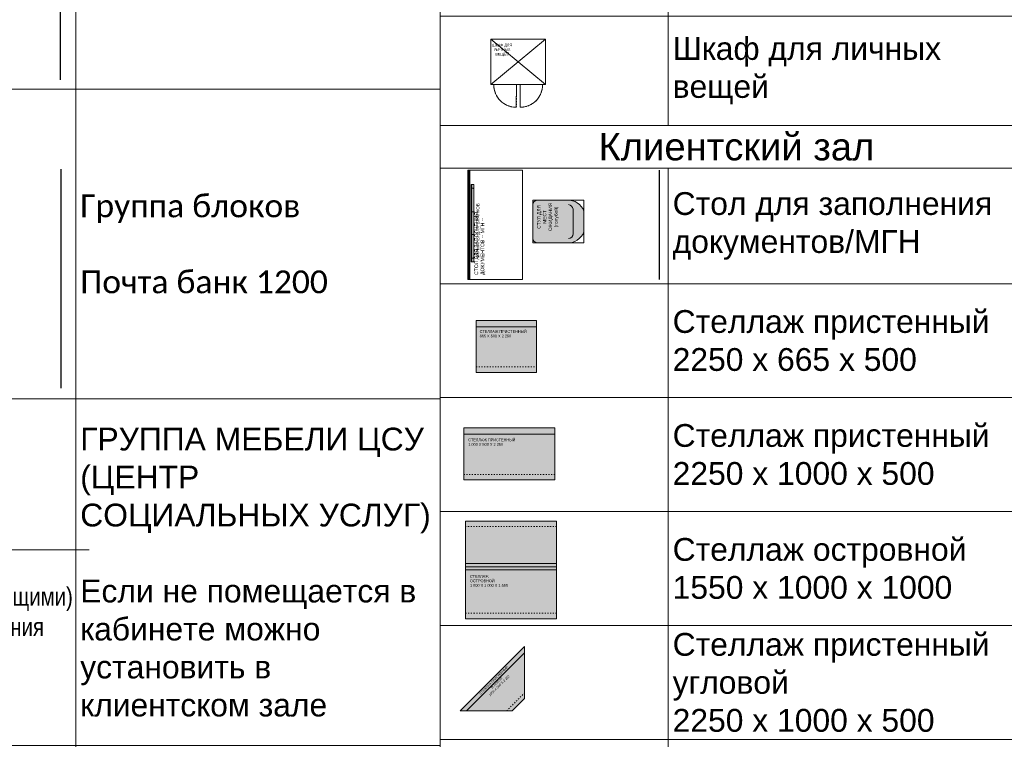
# Model space of a CAD drawing. Header units: millimetres. Extents: x -714384 to 30604203, y -92609 to 65084.
# Tile 458 of 656: x -70619 to -59816, y -47858 to -39964. Entities that reach past the tile are written whole.
import ezdxf
from ezdxf import colors
from ezdxf.entities.mleader import LeaderData, LeaderLine
from ezdxf.math import Vec2, Vec3

# ---------------------------------------------------------------- set-up
doc = ezdxf.new("R2010")
doc.units = ezdxf.units.MM
doc.linetypes.add('ACAD_ISO03W100', pattern=[30, 12, -18])
doc.layers.get('0').update_dxf_attribs({"lineweight": 0})
doc.layers.get('Defpoints').update_dxf_attribs({"color": 30})
doc.layers.add('06_АР_Мебель', color=4, linetype='Continuous', lineweight=9)
doc.layers.add('17_АР_Текст', color=235, linetype='Continuous', lineweight=0)
doc.layers.add('1. ПОДЛОЖКА', color=7, linetype='Continuous', lineweight=0, true_color=0x9b9292)
doc.styles.add('_ТЕКСТОВЫЙ', font='arial.ttf', dxfattribs={"width": 0.8})
doc.styles.add('HVAC_AEP', font='arial.ttf')
doc.styles.get("Standard").update_dxf_attribs({"font": 'arial.ttf'})

# ---------------------------------------------------------------- blocks, each defined once
blk = doc.blocks.new('*T195')
at = {"color": 0, "linetype": 'ByBlock', "lineweight": -2, "transparency": 16777216}
for p, q in [((0, 0), (8500, 0)), ((0, 0), (0, -27939.33333333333)), ((8500, 0), (8500, -27939.33333333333)), ((0, -469.6666666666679), (8500, -469.6666666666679)), ((4500, -469.6666666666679), (4500, -27939.33333333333)), ((0, -4969.666666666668), (8500, -4969.666666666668)), ((0, -9469.666666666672), (8500, -9469.666666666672)), ((0, -13269.66666666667), (8500, -13269.66666666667)), ((0, -16669.66666666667), (8500, -16669.66666666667)), ((0, -20469.66666666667), (8500, -20469.66666666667)), ((0, -24269.66666666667), (8500, -24269.66666666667)), ((0, -26370.40563892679), (8500, -26370.40563892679)), ((0, -27939.33333333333), (8500, -27939.33333333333))]:
    blk.add_line(p, q, dxfattribs=at)
at = {"color": 0, "lineweight": 15, "transparency": 16777216, "style": 'HVAC_AEP'}
for s, insert, char_height, width, attachment_point in [('{\\H0.83333x;\\C256;Готовые блоки (Барьеры, АРМ, Почтальоны)}', (4250, -234.8333333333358), 300, 8497, 5), ('{\\fCalibri|b0|i0|c204|p34;\\C256;Группа блоков 1200\\P\\PПо невозможности разместить стандартный барьер для приёма посылок, применить откидную столешницу для МГН}', (4550, -2719.666666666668), 250, 3900, 4), ('{\\fCalibri|b0|i0|c204|p34;\\C256;Группа блоков 1400\\P\\PПо невозможности разместить стандартный барьер для приёма посылок, применить откидную столешницу для МГН}', (4550, -7219.666666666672), 250, 3900, 4), ('{\\fCalibri|b0|i0|c204|p34;\\C256;Группа блоков \\P\\PПочта банк 1400}', (4550, -11369.66666666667), 250, 3900, 4), ('{\\fCalibri|b0|i0|c204|p34;\\C256;Группа блоков \\P\\PПочта банк 1200}', (4550, -14969.66666666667), 250, 3900, 4), ('{\\C256;ГРУППА МЕБЕЛИ ЦСУ (ЦЕНТР СОЦИАЛЬНЫХ УСЛУГ)\\P\\PЕсли не помещается в кабинете можно установить в клиентском зале }', (4550, -18569.66666666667), 250, 3900, 4), ('{\\C256;ГРУППА МЕБЕЛИ ЦСУ (ЦЕНТР СОЦИАЛЬНЫХ УСЛУГ)\\P\\P\\fCalibri|b0|i0|c204|p34;Если нет места на стол 1400 ставим выноску на стол МГН 1200}', (4550, -22369.66666666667), 250, 3900, 4), ('Группа блоков АРМ\\P^JНАЧ.ОПС^JСортировщик', (4550, -25320.03615279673), 250, 3900, 4), ('{\\fCalibri|b0|i0|c204|p34;\\C256;Группа блоков \\P\\PПочтальоны}', (4550, -27154.86948613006), 250, 3900, 4)]:
    blk.add_mtext(s, dxfattribs=dict(at, insert=insert, char_height=char_height, width=width, attachment_point=attachment_point))
blk = doc.blocks.new('*U1374')
at = {"layer": 'Defpoints', "color": 251}
blk.add_line((1200.000000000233, -1499.999999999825), (0, -1499.999999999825), dxfattribs=at)
blk = doc.blocks.new('*U1373')
at = {"layer": 'Defpoints', "color": 251}
blk.add_line((1200.000000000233, -1499.999999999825), (0, -1499.999999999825), dxfattribs=at)
blk = doc.blocks.new('*U1372')
at = {"layer": 'Defpoints', "color": 251}
blk.add_line((1200.000000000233, -1499.999999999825), (0, -1499.999999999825), dxfattribs=at)
blk = doc.blocks.new('_Dot')
at = {"color": 0, "linetype": 'ByBlock', "lineweight": -2}
blk.add_line((-0.5, 0), (-1, 0), dxfattribs=at)
at = {"color": 0, "linetype": 'ByBlock', "const_width": 0.5}
blk.add_lwpolyline([(-0.25, 0, 1), (0.25, 0, 1)], format="xyb", close=True, dxfattribs=at)
blk = doc.blocks.new('*T196')
at = {"color": 0, "linetype": 'ByBlock', "lineweight": -2, "transparency": 16777216}
for p, q in [((0, 0), (6500, 0)), ((0, 0), (0, -13669.66666666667)), ((6500, 0), (6500, -13669.66666666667)), ((0, -469.6666666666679), (6500, -469.6666666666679)), ((2500, -469.6666666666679), (2500, -13669.66666666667)), ((0, -1669.666666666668), (6500, -1669.666666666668)), ((0, -2869.666666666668), (6500, -2869.666666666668)), ((0, -4069.666666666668), (6500, -4069.666666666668)), ((0, -5269.666666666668), (6500, -5269.666666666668)), ((0, -6469.666666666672), (6500, -6469.666666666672)), ((0, -7669.666666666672), (6500, -7669.666666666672)), ((0, -8869.666666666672), (6500, -8869.666666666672)), ((0, -10069.66666666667), (6500, -10069.66666666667)), ((0, -11269.66666666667), (6500, -11269.66666666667)), ((0, -12469.66666666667), (6500, -12469.66666666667)), ((0, -13669.66666666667), (6500, -13669.66666666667))]:
    blk.add_line(p, q, dxfattribs=at)
at = {"color": 0, "lineweight": 15, "transparency": 16777216, "style": 'HVAC_AEP'}
for s, insert, char_height, width, attachment_point in [('Хранение (стеллажи, шкафы)', (3250, -234.8333333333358), 300, 6497, 5), ('Стеллаж 400мм', (2550, -1069.666666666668), 250, 3900, 4), ('Стеллаж 600мм', (2550, -2269.666666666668), 250, 3900, 4), ('Стеллаж для^Jрозницы 400мм', (2550, -3469.666666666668), 250, 3900, 4), ('Стеллаж для^Jрозницы 600мм', (2550, -4669.666666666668), 250, 3900, 4), ('Шкаф ТМЦ', (2550, -5869.666666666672), 250, 3900, 4), ('Шкаф для розницы', (2550, -7069.666666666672), 250, 3900, 4), ('Шкаф Архива', (2550, -8269.666666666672), 250, 3900, 4), ('Сейф', (2550, -9469.666666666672), 250, 3900, 4), ('Шкаф уборочного^Jинвентаря', (2550, -10669.66666666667), 250, 3900, 4), ('Шкаф для одежды', (2550, -11869.66666666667), 250, 3900, 4), ('Шкаф для личных^Jвещей', (2550, -13069.66666666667), 250, 3900, 4)]:
    blk.add_mtext(s, dxfattribs=dict(at, insert=insert, char_height=char_height, width=width, attachment_point=attachment_point))
blk = doc.blocks.new('Шкаф для личных вещей')
at = {"layer": '06_АР_Мебель'}
for p, q in [((0, 0), (600, 0)), ((0, 0), (0, -500)), ((600, -500), (0, 0)), ((0, -500), (600, 0)), ((600, 0), (600, -500)), ((0, -500), (600, -500))]:
    blk.add_line(p, q, dxfattribs=at)
at = {"layer": '06_АР_Мебель', "linetype": 'ACAD_ISO03W100'}
for points in [[(280, -500), (280, -748, -0.4177431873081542), (32, -500, -1)], [(320, -500), (320, -748, 0.4177431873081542), (568, -500, 1)]]:
    blk.add_lwpolyline(points, format="xyb", dxfattribs=at)
at = {"layer": '1. ПОДЛОЖКА'}
blk.add_lwpolyline([(0, 0), (600, 0), (600, -500), (0, -500)], close=True, dxfattribs=at)
for points in [[(280, -500), (278.5164660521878, -748.0044639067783, -0.414213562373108), (31.99553609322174, -501.4835339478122)], [(320, -500), (321.4835339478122, -748.0044639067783, 0.414213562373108), (568.0044639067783, -501.4835339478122)]]:
    blk.add_lwpolyline(points, format="xyb", dxfattribs=at)
at = {"flags": 1}
for tag, p in [('ДОП_ИНФОРМАЦИЯ', (221.6539056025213, 24.29836034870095)), ('КОД_ОБОРУДОВАНИЯ', (221.6539056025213, 76.45293890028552)), ('ДОГОВОР', (605.968367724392, -35.61362288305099))]:
    blk.add_attdef(tag, p, '', height=25, dxfattribs=at)
at = {"layer": '06_АР_Мебель', "insert": (124.9632838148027, -120.4038753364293), "char_height": 30, "attachment_point": 5, "rotation": 0.7714526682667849}
blk.add_mtext_dynamic_manual_height_columns('{\\C7;ШКАФ ДЛЯ ЛИЧНЫХ ВЕЩЕЙ}', width=258, gutter_width=12.5, heights=[0], dxfattribs=at)
blk = doc.blocks.new('*T197')
at = {"color": 0, "linetype": 'ByBlock', "lineweight": -2, "transparency": 16777216}
for p, q in [((0, 0), (6500, 0)), ((0, 0), (0, -14269.66666666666)), ((6500, 0), (6500, -14269.66666666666)), ((0, -469.6666666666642), (6500, -469.6666666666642)), ((2500, -469.6666666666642), (2500, -14269.66666666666)), ((0, -1735.196452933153), (6500, -1735.196452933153)), ((0, -2985.196452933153), (6500, -2985.196452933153)), ((0, -4235.196452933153), (6500, -4235.196452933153)), ((0, -5485.196452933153), (6500, -5485.196452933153)), ((0, -6735.196452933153), (6500, -6735.196452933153)), ((0, -7985.196452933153), (6500, -7985.196452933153)), ((0, -9235.196452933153), (6500, -9235.196452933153)), ((0, -10335.19645293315), (6500, -10335.19645293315)), ((0, -11435.19645293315), (6500, -11435.19645293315)), ((0, -12535.19645293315), (6500, -12535.19645293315)), ((0, -14269.66666666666), (6500, -14269.66666666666))]:
    blk.add_line(p, q, dxfattribs=at)
at = {"color": 0, "lineweight": 15, "transparency": 16777216, "style": 'HVAC_AEP'}
for s, insert, char_height, width, attachment_point in [('Клиентский зал', (3250, -234.8333333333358), 300, 6497, 5), ('Стол для заполнения^Jдокументов/МГН', (2550, -1102.431559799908), 250, 3900, 4), ('Стеллаж пристенный^J2250 х 665 х 500', (2550, -2360.196452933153), 250, 3900, 4), ('Стеллаж пристенный^J2250 х 1000 х 500', (2550, -3610.196452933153), 250, 3900, 4), ('Стеллаж островной^J1550 х 1000 х 1000', (2550, -4860.196452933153), 250, 3900, 4), ('Стеллаж пристенный^Jугловой^J2250 х 1000 х 500', (2550, -6110.196452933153), 250, 3900, 4), ('Стул для мест^Jожидания (голубой)', (2550, -7360.196452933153), 250, 3900, 4), ('Рекламно^Jинформационный^Jстенд А3', (2550, -8610.196452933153), 250, 3900, 4), ('Информационный^Jстенд А4', (2550, -9785.196452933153), 250, 3900, 4), ('Стойка поворотная^Jдля ГЖП', (2550, -10885.19645293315), 250, 3900, 4), ('Стойка поворотная^Jдля открыток', (2550, -11985.19645293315), 250, 3900, 4), ('Банкомат', (2550, -13402.4315597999), 250, 3900, 4)]:
    blk.add_mtext(s, dxfattribs=dict(at, insert=insert, char_height=char_height, width=width, attachment_point=attachment_point))
blk = doc.blocks.new('Стол для заполнения документов МГН')
at = {"layer": '06_АР_Мебель'}
h = blk.add_hatch(dxfattribs=at)
h.set_pattern_fill('ANSI31', color=256, scale=2)
h.set_pattern_definition([(45, (-33302.09364136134, -20556.41142587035), (-4.490128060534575, 4.490128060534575), [])])
h.paths.add_polyline_path([(1200, 0), (0, 0), (0, -22), (1200, -22)])
for p, q in [((0, 0), (1200, 0)), ((0, -600), (0, 0)), ((1200, 0), (1200, -600)), ((0, -22), (1200, -22)), ((1200, -600), (0, -600))]:
    blk.add_line(p, q, dxfattribs=at)
at = {"flags": 1}
for tag, p in [('КОД_ОБОРУДОВАНИЯ', (787.7301813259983, 100.9926651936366)), ('ДОП_ИНФОРМАЦИЯ', (787.7301813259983, 48.83808664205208)), ('ДОГОВОР', (867.3570370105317, 9.988788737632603))]:
    blk.add_attdef(tag, p, '', height=25, dxfattribs=at)
at = {"layer": '06_АР_Мебель', "insert": (50, -72), "char_height": 40, "attachment_point": 1}
blk.add_mtext_dynamic_manual_height_columns('{\\C0;СТОЛ ДЛЯ ЗАПОЛНЕНИЯ ДОКУМЕНТОВ -- МГН --}', width=800.0000000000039, gutter_width=12.5, heights=[0], dxfattribs=at)
blk = doc.blocks.new('Стул для клиентов голубой')
at = {"layer": '06_АР_Мебель', "transparency": 33554508}
h = blk.add_hatch(color=162, dxfattribs=at)
h.dxf.hatch_style = 1
edge = h.paths.add_edge_path()
edge.add_arc((-184.8229429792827, 509.8229429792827), 50.17736940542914, 90.20217562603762, 179.7978243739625, ccw=False)
edge.add_line((-185, 560), (185, 560))
edge.add_arc((185, 510), 50, 0, 90, ccw=False)
edge.add_line((235, 510), (235, 182.9367912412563))
edge.add_arc((44.7973054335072, 176.8368820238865), 190.3004832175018, -68.31833268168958, 1.8368788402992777, ccw=False)
edge.add_line((115.1037138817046, 0), (-115.1037138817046, 0))
edge.add_arc((-44.15573395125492, 177.4081137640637), 191.0687171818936, 177.2225499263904, 248.2028407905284, ccw=False)
edge.add_line((-235, 186.6666666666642), (-235, 510))
at = {"layer": '06_АР_Мебель'}
for points in [[(-235, 510, -0.4121480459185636), (-185, 560), (185, 560, -0.4142135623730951), (235, 510), (235, 182.9367912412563, -0.316043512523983), (115.1037138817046, 0), (-115.1037138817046, 0, -0.3200077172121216), (-235, 186.6666666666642), (-235, 510)], [(185, 169.4350291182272, -0.3159935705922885), (135, 119.4350291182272), (-135, 119.4350291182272, -0.4142135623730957), (-185, 169.4350291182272, -0.9999999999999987)]]:
    blk.add_lwpolyline(points, format="xyb", dxfattribs=at)
at = {"layer": '1. ПОДЛОЖКА'}
blk.add_lwpolyline([(-234.5071366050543, 560), (234.5071366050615, 560), (234.0142732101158, 0), (-235, 0)], close=True, dxfattribs=at)
at = {"flags": 1}
for tag, p in [('КОД_ОБОРУДОВАНИЯ', (-151.0489313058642, 707.3317879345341)), ('ДОП_ИНФОРМАЦИЯ', (-117.4157130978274, 655.1772093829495)), ('ДОГОВОР', (63.66156064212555, 602.079197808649))]:
    blk.add_attdef(tag, p, '', height=25, dxfattribs=at)
at = {"layer": '06_АР_Мебель', "insert": (49.8404815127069, 395.1068439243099), "char_height": 37.5, "attachment_point": 5}
blk.add_mtext_dynamic_manual_height_columns('{\\C7;СТУЛ ДЛЯ\\PМЕСТ ОЖИДАНИЯ\\P(голубой)}', width=348.4047053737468, gutter_width=12.5, heights=[353.238243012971], dxfattribs=at)
blk = doc.blocks.new('Карманы для бланков')
at = {"layer": '06_АР_Мебель'}
h = blk.add_hatch(dxfattribs=at)
h.set_pattern_fill('ANSI31', color=256, scale=2)
h.set_pattern_definition([(45, (-19881.27647358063, -29620.09309433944), (-4.490128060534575, 4.490128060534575), [])])
h.paths.add_polyline_path([(850, 0), (850, -10), (0, -10), (0, 0)])
blk.add_point((300, -32))
for p, q in [((40, -10), (40, -10)), ((800, -32), (50, -32)), ((810, -13.92312039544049), (810, -13.92312039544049))]:
    blk.add_line(p, q, dxfattribs=at)
blk.add_lwpolyline([(850, -10), (0, -10), (0, 0), (850, 0)], close=True, dxfattribs=at)
for points in [[(300, -32), (300, -10)], [(550, -32), (550, -10)]]:
    blk.add_lwpolyline(points, dxfattribs=at)
for centre, radius, start, end in [((71.60382114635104, -8.907354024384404), 31.62270365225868, 181.9801111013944, 226.9077984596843), ((782.5747260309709, -10.80669365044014), 27.43713554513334, 309.4272642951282, 1.684826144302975)]:
    blk.add_arc(centre, radius, start, end, dxfattribs=at)
blk.add_point((550, -32), dxfattribs=at)
at = {"layer": '1. ПОДЛОЖКА'}
blk.add_lwpolyline([(850, 0), (0.5162539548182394, 0), (0.5162539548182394, -32.09407538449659), (850, -32.09407538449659)], close=True, dxfattribs=at)
at = {"flags": 1}
for tag, p in [('КОД_ОБОРУДОВАНИЯ', (7.725517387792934, 111.3692412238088)), ('ДОП_ИНФОРМАЦИЯ', (7.725517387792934, 59.21466267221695)), ('ДОГОВОР', (12.84392498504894, 9.233902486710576))]:
    blk.add_attdef(tag, p, '', height=25, dxfattribs=at)
at = {"layer": '06_АР_Мебель', "lineweight": 0, "insert": (340.8056712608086, -56.8995155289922), "char_height": 35, "attachment_point": 2}
blk.add_mtext_dynamic_manual_height_columns('{\\C7;КАРМАНЫ ДЛЯ БЛАНКОВ}', width=600, gutter_width=12.5, heights=[0], dxfattribs=at)
blk = doc.blocks.new('Группа (стол МГН)')
at = {"layer": '1. ПОДЛОЖКА'}
blk.add_lwpolyline([(0, 0), (1200, 0), (1200, -600), (0, -600)], close=True, dxfattribs=at)
at = {"layer": 'Defpoints', "color": 251}
blk.add_line((1200, -2099.999999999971), (0, -2100.000000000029), dxfattribs=at)
for name, p in [('Стол для заполнения документов МГН', (0, 0)), ('Карманы для бланков', (193.3680413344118, -34.194777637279)), ('Стул для клиентов голубой', (636.8456315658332, -1272.780429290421))]:
    blk.add_blockref(name, p)
blk = doc.blocks.new('Стеллаж торговый 1000х500х2250')
at = {"layer": '06_АР_Мебель', "lineweight": 0, "transparency": 33554483}
h = blk.add_hatch(color=162, dxfattribs=at)
h.dxf.hatch_style = 1
h.paths.add_polyline_path([(1000, 0), (0, 0), (0, -570), (1000, -570)])
at = {"layer": '06_АР_Мебель'}
for p, q in [((1000, 0), (0, 0)), ((0, 0), (0, -570)), ((1000, -570), (1000, 0)), ((0, -570), (1000, -570))]:
    blk.add_line(p, q, dxfattribs=at)
at = {"layer": '06_АР_Мебель', "lineweight": 0}
blk.add_line((0, -70), (1000, -70), dxfattribs=at)
at = {"layer": '06_АР_Мебель', "linetype": 'ACAD_ISO03W100', "lineweight": 0}
blk.add_line((0, -510), (1000, -510), dxfattribs=at)
at = {"flags": 1}
for tag, p in [('ДОП_ИНФОРМАЦИЯ', (595.1029466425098, 100.5241078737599)), ('КОД_ОБОРУДОВАНИЯ', (595.1029466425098, 152.6786864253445)), ('ДОГОВОР', (596.3138031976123, 37.32323183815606))]:
    blk.add_attdef(tag, p, '', height=25, dxfattribs=at)
at = {"layer": '06_АР_Мебель', "insert": (50, -116.1526616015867), "char_height": 30, "attachment_point": 1}
blk.add_mtext_dynamic_manual_height_columns('СТЕЛЛАЖ ПРИСТЕННЫЙ \\P1 000 Х 500 Х 2 250', width=770.9482064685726, gutter_width=12.5, heights=[0], dxfattribs=at)
blk = doc.blocks.new('*U786')
at = {"layer": '1. ПОДЛОЖКА'}
blk.add_lwpolyline([(1000, 0), (0, 0), (0, -570), (1000, -570)], close=True, dxfattribs=at)
blk.add_blockref('Стеллаж торговый 1000х500х2250', (0, 0))
blk = doc.blocks.new('Стеллаж торговый островной 1000х1000х1550')
at = {"layer": '06_АР_Мебель', "lineweight": 0, "true_color": 0xff52ff, "transparency": 33554483}
h = blk.add_hatch(color=211, dxfattribs=at)
h.dxf.hatch_style = 1
h.paths.add_polyline_path([(1000, 0), (0, 0), (0, -500), (1000, -500)])
h.paths.add_polyline_path([(1000.000034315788, -500.0000111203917), (3.431578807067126e-05, -500.0000111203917), (3.431578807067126e-05, -1070), (1000.000034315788, -1070)])
at = {"layer": '06_АР_Мебель'}
for p, q in [((1000, 0), (0, 0)), ((0, 0), (0, -500)), ((1000, -500), (1000, 0)), ((3.431578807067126e-05, -500.0000111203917), (3.431578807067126e-05, -1070)), ((1000.000034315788, -535.0000111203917), (3.431578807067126e-05, -535.0000111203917)), ((1000.000034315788, -1070), (1000.000034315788, -500.0000111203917)), ((3.431578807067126e-05, -1070), (1000.000034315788, -1070))]:
    blk.add_line(p, q, dxfattribs=at)
at = {"layer": '06_АР_Мебель', "linetype": 'ACAD_ISO03W100', "lineweight": 0}
for p, q in [((1000, -60), (0, -60)), ((3.431578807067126e-05, -1010), (1000.000034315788, -1010))]:
    blk.add_line(p, q, dxfattribs=at)
at = {"layer": '06_АР_Мебель', "lineweight": 0}
blk.add_line((0, -465), (1000, -465), dxfattribs=at)
at = {"flags": 1}
for tag, p in [('ДОП_ИНФОРМАЦИЯ', (593.5668674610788, 26.37226643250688)), ('КОД_ОБОРУДОВАНИЯ', (593.5668674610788, 78.52684498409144)), ('ДОГОВОР', (1035.64341100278, -4.36505891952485e-15))]:
    blk.add_attdef(tag, p, '', height=25, dxfattribs=at)
at = {"layer": '06_АР_Мебель', "insert": (50.00003431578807, -590.0000111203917), "char_height": 30, "attachment_point": 1}
blk.add_mtext_dynamic_manual_height_columns('СТЕЛЛАЖ \\PОСТРОВНОЙ\\P1 000 Х 1 000 Х 1 550', width=770.9482064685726, gutter_width=12.5, heights=[0], dxfattribs=at)
blk = doc.blocks.new('*U789')
at = {"layer": '1. ПОДЛОЖКА'}
blk.add_lwpolyline([(0, 0), (1000.000034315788, 0), (1000.000034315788, -1070), (0, -1070)], close=True, dxfattribs=at)
blk.add_lwpolyline([(1000.000034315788, -500.0000111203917), (0, -500.0000111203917)], dxfattribs=at)
blk.add_blockref('Стеллаж торговый островной 1000х1000х1550', (0, 0))
blk = doc.blocks.new('Стеллаж торговый 665х500х2250')
at = {"layer": '06_АР_Мебель', "lineweight": 0, "transparency": 33554483}
h = blk.add_hatch(color=162, dxfattribs=at)
h.dxf.hatch_style = 1
h.paths.add_polyline_path([(665, 0), (0, 0), (0, -570), (665, -570)])
at = {"layer": '06_АР_Мебель'}
for p, q in [((665, 0), (0, 0)), ((0, 0), (0, -570)), ((665, -570), (665, 0)), ((0, -570), (665, -570))]:
    blk.add_line(p, q, dxfattribs=at)
at = {"layer": '06_АР_Мебель', "lineweight": 0}
blk.add_line((0, -70), (665, -70), dxfattribs=at)
at = {"layer": '06_АР_Мебель', "linetype": 'ACAD_ISO03W100', "lineweight": 0}
blk.add_line((0, -510), (665, -510), dxfattribs=at)
at = {"flags": 1}
for tag, p in [('ДОП_ИНФОРМАЦИЯ', (260.2130339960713, 86.67530341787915)), ('КОД_ОБОРУДОВАНИЯ', (260.2130339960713, 138.8298819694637)), ('ДОГОВОР', (261.9383886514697, 33.81989199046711))]:
    blk.add_attdef(tag, p, '', height=25, dxfattribs=at)
at = {"layer": '06_АР_Мебель', "insert": (39.55951542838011, -106.8615840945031), "char_height": 30, "attachment_point": 1}
blk.add_mtext_dynamic_manual_height_columns('СТЕЛЛАЖ ПРИСТЕННЫЙ\\P665 Х 500 Х 2 250', width=615, gutter_width=12.5, heights=[0], dxfattribs=at)
blk = doc.blocks.new('*U787')
at = {"layer": '1. ПОДЛОЖКА'}
blk.add_lwpolyline([(0, 0), (665, 0), (665, -570), (0, -570)], close=True, dxfattribs=at)
blk.add_blockref('Стеллаж торговый 665х500х2250', (0, 0))
blk = doc.blocks.new('Стеллаж пристенный угловой')
at = {"layer": '06_АР_Мебель', "lineweight": 0, "transparency": 33554483}
h = blk.add_hatch(color=162, dxfattribs=at)
h.dxf.hatch_style = 1
h.paths.add_polyline_path([(707.1067811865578, 707.1067811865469), (0, 0), (570, -7.275957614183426e-12), (707.1067811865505, 137.1067811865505)])
at = {"layer": '06_АР_Мебель'}
for p, q in [((707.1067811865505, 707.1067811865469), (0, 0)), ((707.1067811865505, 707.1067811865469), (707.1067811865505, 137.1067811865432)), ((707.1067811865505, 637.1067811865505), (70, 3.637978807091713e-12)), ((707.1067811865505, 137.1067811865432), (570, 0)), ((0, 0), (570, 0))]:
    blk.add_line(p, q, dxfattribs=at)
at = {"layer": '06_АР_Мебель', "linetype": 'ACAD_ISO03W100', "lineweight": 0}
blk.add_line((510, 0), (707.1067811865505, 197.1067811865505), dxfattribs=at)
at = {"flags": 1}
for tag, p in [('КОД_ОБОРУДОВАНИЯ', (233.2052502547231, 464.4357587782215)), ('ДОП_ИНФОРМАЦИЯ', (269.2913921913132, 426.7808729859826)), ('ДОГОВОР', (307.5688726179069, 394.2369184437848))]:
    blk.add_attdef(tag, p, '', height=25, rotation=43.78129110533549, dxfattribs=at)
at = {"layer": '06_АР_Мебель', "insert": (359.6252115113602, 344.343186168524), "char_height": 25, "attachment_point": 2, "rotation": 44.99999999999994}
blk.add_mtext_dynamic_manual_height_columns('СТЕЛЛАЖ ПРИСТЕННЫЙ\\PУГЛОВОЙ\\P1000 Х 500 Х 2 250', width=553.3350738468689, gutter_width=12.5, heights=[0], dxfattribs=at)
blk = doc.blocks.new('*U788')
at = {"layer": '1. ПОДЛОЖКА'}
blk.add_lwpolyline([(691.9791716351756, 272.9750559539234), (-15.12760955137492, -434.1317252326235), (554.8723904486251, -434.1317252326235), (691.9791716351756, -297.0249440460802), (691.9791716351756, 272.9750559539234)], dxfattribs=at)
blk.add_blockref('Стеллаж пристенный угловой', (-15.12760955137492, -434.1317252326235))

msp = doc.modelspace()

# ---------------------------------------------------------------- block references
for name, p in [('*T195', (-74504.52991571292, -27455.10537215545)), ('*T196', (-66004.52991571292, -27455.10537215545)), ('*T197', (-66004.52991571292, -41124.77203882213)), ('*U787', (-65612.01906562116, -43262.81803260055)), ('*U786', (-65747.33739884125, -44442.06002941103)), ('*U789', (-65728.42870381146, -45464.53625309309)), ('*U788', (-65770.55813655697, -47111.28945467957))]:
    msp.add_blockref(name, p)
at = {"rotation": 90}
for name, p in [('*U1374', (-71676.4045846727, -40625.42772044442)), ('*U1373', (-71667.97985949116, -42804.43929176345)), ('Группа (стол МГН)', (-65700.63662278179, -42814.81813103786)), ('*U1372', (-71667.97985949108, -44004.43929176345))]:
    msp.add_blockref(name, p, dxfattribs=at)
at = {"lineweight": 0}
msp.add_blockref('Шкаф для личных вещей', (-65449.31868375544, -40176.90991372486), dxfattribs=at)

# ---------------------------------------------------------------- leaders
at = {"layer": '17_АР_Текст', "lineweight": 18}
ml = msp.add_multileader_mtext('Standard', dxfattribs=at)
ml.set_content('ЦСУ оборудование:\\PМонитор 23,8"\\PСистемный блок (с комплектующими)\\PИсточник бесперебойного питания\\PМышь, клавиатура\\PWeb-камера\\PМФУ лазерный', color=256, style='_ТЕКСТОВЫЙ')
ml.set_leader_properties(lineweight=0)
ml.set_arrow_properties(name='DOT')
ml.build(insert=Vec2(0, 0))
ml.multileader.update_dxf_attribs({"text_left_attachment_type": 6, "text_right_attachment_type": 6, "dogleg_length": 0.3600000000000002, "arrow_head_size": 50, "scale": 100})
ctx = ml.context
ctx.base_point, ctx.scale, ctx.char_height, ctx.arrow_head_size, ctx.landing_gap_size, ctx.plane_origin = Vec3(-74068.29152371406, -45779.57675444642), 100, 200, 50, 100, Vec3(-68828.30775664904, -40627.4056790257)
ctx.left_attachment, ctx.right_attachment, ctx.attachment_type = 6, 6, 2
notes = []
notes.append((ctx, [(1, (1, 1, 0), (-74104.29152371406, -45779.57675444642), (1, 0), 36.00000000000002, [(0, [(-74104.29152371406, -44789.73492717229)], 0, [])])]))
ctx.mtext.insert, ctx.mtext.width, ctx.mtext.defined_height, ctx.mtext.flow_direction = Vec3(-73968.29152371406, -45524.05151570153), 5220.323782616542, 815.5168005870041, 5
for ctx, leaders in notes:
    for number, flags, end, landing, length, lines in leaders:
        leader = LeaderData()
        leader.index, (leader.has_last_leader_line, leader.has_dogleg_vector, leader.attachment_direction) = number, flags
        leader.last_leader_point, leader.dogleg_vector, leader.dogleg_length = Vec3(end), Vec3(landing), length
        for number, points, colour, breaks in lines:
            line = LeaderLine()
            line.index, line.vertices, line.color, line.breaks = number, Vec3.list(points), colors.encode_raw_color(colour), breaks
            leader.lines.append(line)
        ctx.leaders.append(leader)

doc.saveas('drawing.dxf')
